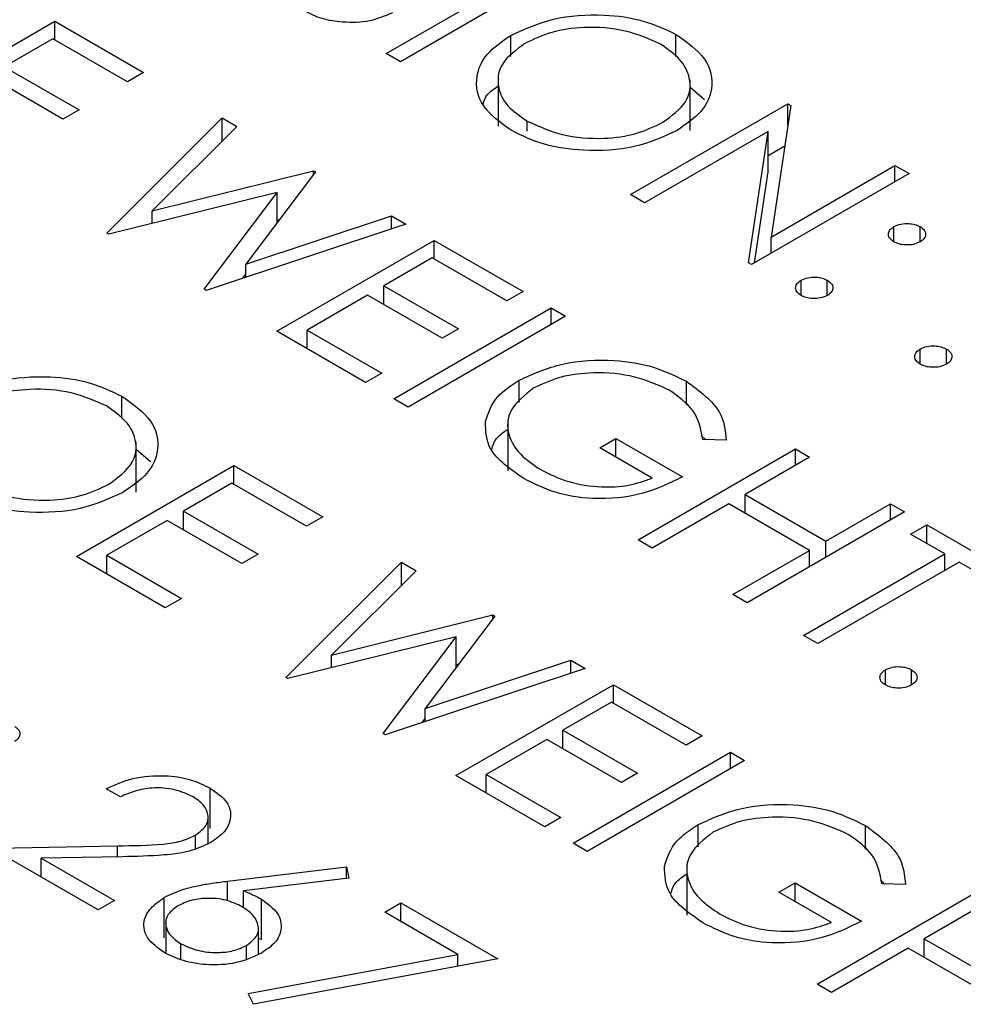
# Model space of a CAD drawing. Header units: inches. Extents: x 1880 to 2363, y -453 to -54.
# Tile 879 of 1056: x 2069.021 to 2069.403, y -71.639 to -71.241. Entities that reach past the tile are written whole.
import ezdxf

# ---------------------------------------------------------------- set-up
doc = ezdxf.new("R2010")
doc.units = ezdxf.units.IN
doc.header["$LTSCALE"] = 0.5
doc.header["$MEASUREMENT"] = 0
doc.layers.add('DSS-M-S', color=53, linetype='Continuous')

msp = doc.modelspace()

# ---------------------------------------------------------------- linework, layer by layer
at = {"layer": 'DSS-M-S', "linetype": 'Continuous', "lineweight": 25}
for p, q in [((2069.16945, -71.25506), (2069.23309, -71.21832)), ((2069.2388, -71.22162), (2069.17516, -71.25836)), ((2068.9718, -71.27873), (2069.03544, -71.24199)), ((2069.03544, -71.24199), (2069.07134, -71.26272)), ((2069.03544, -71.24953), (2069.03544, -71.24199)), ((2069.21975, -71.2562), (2069.21975, -71.24769)), ((2069.28653, -71.25627), (2069.28653, -71.24729)), ((2069.03462, -71.24906), (2069.01504, -71.26036)), ((2069.06481, -71.26649), (2069.03462, -71.24906)), ((2069.17516, -71.25836), (2069.16945, -71.25506)), ((2069.01504, -71.26036), (2069.04523, -71.27779)), ((2069.07134, -71.26272), (2069.06481, -71.26649)), ((2069.0387, -71.28156), (2069.00851, -71.26413)), ((2069.21463, -71.26397), (2069.21463, -71.28438)), ((2069.29228, -71.28608), (2069.29228, -71.26567)), ((2069.29228, -71.26862), (2069.29807, -71.27367)), ((2069.26817, -71.31205), (2069.33181, -71.27532)), ((2069.33181, -71.27532), (2069.33301, -71.27601)), ((2069.33181, -71.28393), (2069.33181, -71.27532)), ((2069.04523, -71.27779), (2069.0387, -71.28156)), ((2069.33301, -71.27601), (2069.32497, -71.3292)), ((2069.05645, -71.3276), (2069.10316, -71.28109)), ((2069.10316, -71.28109), (2069.10906, -71.28449)), ((2069.10316, -71.29038), (2069.10316, -71.28109)), ((2069.22643, -71.28641), (2069.22643, -71.28231)), ((2069.10906, -71.28449), (2069.07484, -71.31863)), ((2069.32386, -71.2865), (2069.27388, -71.31535)), ((2069.31582, -71.33956), (2069.32386, -71.2865)), ((2069.32386, -71.30283), (2069.32386, -71.2865)), ((2069.32386, -71.29624), (2069.33053, -71.29239)), ((2069.07484, -71.31863), (2069.14004, -71.30238)), ((2069.14087, -71.30286), (2069.11269, -71.34011)), ((2069.14004, -71.30238), (2069.14087, -71.30286)), ((2069.14004, -71.30395), (2069.14004, -71.30238)), ((2069.31828, -71.33965), (2069.32386, -71.30283)), ((2069.32497, -71.3292), (2069.37505, -71.30028)), ((2069.37505, -71.30028), (2069.38076, -71.30358)), ((2069.37505, -71.30687), (2069.37505, -71.30028)), ((2069.38076, -71.30358), (2069.31713, -71.34032)), ((2069.12531, -71.31116), (2069.05726, -71.32807)), ((2069.09579, -71.35031), (2069.12531, -71.31116)), ((2069.12531, -71.32342), (2069.12531, -71.31116)), ((2069.27388, -71.31535), (2069.26817, -71.31205)), ((2069.07484, -71.3237), (2069.07484, -71.31863)), ((2069.11269, -71.34011), (2069.17156, -71.32058)), ((2069.12531, -71.32238), (2069.12629, -71.32214)), ((2069.17156, -71.32058), (2069.1774, -71.32395)), ((2069.17156, -71.32589), (2069.17156, -71.32058)), ((2069.1774, -71.32395), (2069.0966, -71.35078)), ((2069.37465, -71.33113), (2069.37465, -71.32501)), ((2069.38525, -71.33113), (2069.38525, -71.32501)), ((2069.05726, -71.32807), (2069.05645, -71.3276)), ((2069.12519, -71.36728), (2069.18883, -71.33054)), ((2069.18883, -71.33054), (2069.22473, -71.35127)), ((2069.18883, -71.33808), (2069.18883, -71.33054)), ((2069.32497, -71.33579), (2069.32497, -71.3292)), ((2069.18801, -71.33761), (2069.16843, -71.34891)), ((2069.2182, -71.35503), (2069.18801, -71.33761)), ((2069.11269, -71.34544), (2069.11269, -71.34011)), ((2069.31713, -71.34032), (2069.31582, -71.33956)), ((2069.11147, -71.34584), (2069.11269, -71.34422)), ((2069.33711, -71.3528), (2069.33711, -71.34667)), ((2069.34772, -71.3528), (2069.34772, -71.34667)), ((2069.0966, -71.35078), (2069.09579, -71.35031)), ((2069.16843, -71.34891), (2069.19862, -71.36634)), ((2069.16843, -71.35645), (2069.16843, -71.34891)), ((2069.1619, -71.35268), (2069.13742, -71.36681)), ((2069.19209, -71.37011), (2069.1619, -71.35268)), ((2069.22473, -71.35127), (2069.2182, -71.35503)), ((2069.17251, -71.3946), (2069.23615, -71.35786)), ((2069.23615, -71.35786), (2069.24186, -71.36116)), ((2069.23615, -71.36445), (2069.23615, -71.35786)), ((2069.24186, -71.36116), (2069.17822, -71.3979)), ((2069.13742, -71.36681), (2069.16761, -71.38424)), ((2069.13742, -71.37435), (2069.13742, -71.36681)), ((2069.19862, -71.36634), (2069.19209, -71.37011)), ((2069.16109, -71.388), (2069.12519, -71.36728)), ((2069.38525, -71.38059), (2069.38525, -71.37446)), ((2069.39586, -71.38059), (2069.39586, -71.37446)), ((2069.16761, -71.38424), (2069.16109, -71.388)), ((2069.22312, -71.39605), (2069.22312, -71.38705)), ((2069.29077, -71.39706), (2069.29077, -71.38751)), ((2069.06257, -71.40252), (2069.06257, -71.39354)), ((2069.17822, -71.3979), (2069.17251, -71.3946)), ((2069.21851, -71.40325), (2069.21851, -71.42366)), ((2069.25573, -71.41438), (2069.26226, -71.41061)), ((2069.26226, -71.41061), (2069.28918, -71.42616)), ((2069.26226, -71.41815), (2069.26226, -71.41061)), ((2069.29676, -71.40944), (2069.29855, -71.4111)), ((2069.06831, -71.43233), (2069.06831, -71.41191)), ((2069.06831, -71.41487), (2069.07411, -71.41991)), ((2069.27694, -71.42663), (2069.25573, -71.41438)), ((2069.27123, -71.45159), (2069.33487, -71.41485)), ((2069.30688, -71.41123), (2069.29734, -71.41108)), ((2069.33487, -71.41485), (2069.34058, -71.41815)), ((2069.33487, -71.42145), (2069.33487, -71.41485)), ((2069.34058, -71.41815), (2069.31447, -71.43322)), ((2069.04421, -71.4583), (2069.10785, -71.42156)), ((2069.10785, -71.42156), (2069.14375, -71.44229)), ((2069.10785, -71.4291), (2069.10785, -71.42156)), ((2069.10703, -71.42863), (2069.08745, -71.43993)), ((2069.13722, -71.44606), (2069.10703, -71.42863)), ((2069.31447, -71.43322), (2069.34711, -71.45206)), ((2069.31447, -71.44076), (2069.31447, -71.43322)), ((2069.30795, -71.43699), (2069.27694, -71.45489)), ((2069.34058, -71.45583), (2069.30795, -71.43699)), ((2069.34711, -71.45206), (2069.37322, -71.43699)), ((2069.37322, -71.43699), (2069.37893, -71.44029)), ((2069.37322, -71.44358), (2069.37322, -71.43699)), ((2069.08745, -71.43993), (2069.11764, -71.45736)), ((2069.08745, -71.44747), (2069.08745, -71.43993)), ((2069.14375, -71.44229), (2069.13722, -71.44606)), ((2069.37893, -71.44029), (2069.31529, -71.47702)), ((2069.08092, -71.4437), (2069.05645, -71.45783)), ((2069.11111, -71.46113), (2069.08092, -71.4437)), ((2069.38138, -71.44924), (2069.3879, -71.44547)), ((2069.3879, -71.44547), (2069.42136, -71.46478)), ((2069.3879, -71.453), (2069.3879, -71.44547)), ((2069.39525, -71.45724), (2069.38138, -71.44924)), ((2069.27694, -71.45489), (2069.27123, -71.45159)), ((2069.34711, -71.45866), (2069.34711, -71.45206)), ((2069.08011, -71.47903), (2069.04421, -71.4583)), ((2069.05645, -71.45783), (2069.08664, -71.47526)), ((2069.05645, -71.46537), (2069.05645, -71.45783)), ((2069.11764, -71.45736), (2069.11111, -71.46113)), ((2069.30958, -71.47373), (2069.34058, -71.45583)), ((2069.33813, -71.49021), (2069.39525, -71.45724)), ((2069.34058, -71.46242), (2069.34058, -71.45583)), ((2069.39525, -71.46384), (2069.39525, -71.45724)), ((2069.12886, -71.50717), (2069.17557, -71.46066)), ((2069.17557, -71.46066), (2069.18147, -71.46406)), ((2069.17557, -71.46995), (2069.17557, -71.46066)), ((2069.40096, -71.46054), (2069.34385, -71.49351)), ((2069.41483, -71.46855), (2069.40096, -71.46054)), ((2069.18147, -71.46406), (2069.14725, -71.4982)), ((2069.31529, -71.47702), (2069.30958, -71.47373)), ((2069.08664, -71.47526), (2069.08011, -71.47903)), ((2069.14725, -71.4982), (2069.21245, -71.48195)), ((2069.21328, -71.48243), (2069.1851, -71.51968)), ((2069.21245, -71.48195), (2069.21328, -71.48243)), ((2069.21245, -71.48352), (2069.21245, -71.48195)), ((2069.34385, -71.49351), (2069.33813, -71.49021)), ((2069.19772, -71.49073), (2069.12967, -71.50764)), ((2069.1682, -71.52988), (2069.19772, -71.49073)), ((2069.19772, -71.50299), (2069.19772, -71.49073)), ((2069.14725, -71.50327), (2069.14725, -71.4982)), ((2069.1851, -71.51968), (2069.24398, -71.50015)), ((2069.19772, -71.50195), (2069.1987, -71.50171)), ((2069.24398, -71.50015), (2069.24981, -71.50352)), ((2069.24398, -71.50546), (2069.24398, -71.50015)), ((2069.24981, -71.50352), (2069.16902, -71.53035)), ((2069.37118, -71.51023), (2069.37118, -71.50411)), ((2069.38178, -71.51023), (2069.38178, -71.50411)), ((2069.12967, -71.50764), (2069.12886, -71.50717)), ((2069.1976, -71.54685), (2069.26124, -71.51011)), ((2069.26124, -71.51011), (2069.29714, -71.53084)), ((2069.26124, -71.51765), (2069.26124, -71.51011)), ((2069.26042, -71.51718), (2069.24084, -71.52848)), ((2069.29061, -71.5346), (2069.26042, -71.51718)), ((2069.1851, -71.52501), (2069.1851, -71.51968)), ((2069.18388, -71.52541), (2069.1851, -71.52379)), ((2069.16902, -71.53035), (2069.1682, -71.52988)), ((2069.24084, -71.52848), (2069.27103, -71.54591)), ((2069.24084, -71.53602), (2069.24084, -71.52848)), ((2069.23431, -71.53225), (2069.20984, -71.54638)), ((2069.2645, -71.54968), (2069.23431, -71.53225)), ((2069.29714, -71.53084), (2069.29061, -71.5346)), ((2069.24492, -71.57417), (2069.30856, -71.53743)), ((2069.30856, -71.53743), (2069.31427, -71.54073)), ((2069.30856, -71.54402), (2069.30856, -71.53743)), ((2069.31427, -71.54073), (2069.25063, -71.57747)), ((2069.27103, -71.54591), (2069.2645, -71.54968)), ((2069.2335, -71.56757), (2069.1976, -71.54685)), ((2069.20984, -71.54638), (2069.24002, -71.56381)), ((2069.20984, -71.55392), (2069.20984, -71.54638)), ((2069.06195, -71.55545), (2069.05624, -71.55215)), ((2069.09821, -71.56822), (2069.09821, -71.55188)), ((2069.09739, -71.57435), (2069.09739, -71.56368)), ((2069.24002, -71.56381), (2069.2335, -71.56757)), ((2069.29553, -71.57562), (2069.29553, -71.56662)), ((2069.36318, -71.57663), (2069.36318, -71.56708)), ((2069.0923, -71.57638), (2069.0923, -71.5709)), ((2069.00974, -71.57617), (2069.06076, -71.57521)), ((2069.05298, -71.60113), (2069.00974, -71.57617)), ((2069.06076, -71.57969), (2069.06076, -71.57521)), ((2069.25063, -71.57747), (2069.24492, -71.57417)), ((2069.06281, -71.57965), (2069.02989, -71.58027)), ((2069.02989, -71.58027), (2069.05951, -71.59737)), ((2069.02989, -71.58781), (2069.02989, -71.58027)), ((2069.1053, -71.58951), (2069.15333, -71.58371)), ((2069.15333, -71.58371), (2069.15428, -71.58824)), ((2069.15333, -71.58835), (2069.15333, -71.58371)), ((2069.29092, -71.58282), (2069.29092, -71.60323)), ((2069.1053, -71.59753), (2069.1053, -71.58951)), ((2069.15428, -71.58824), (2069.11175, -71.59338)), ((2069.36917, -71.58901), (2069.37096, -71.59067)), ((2069.11175, -71.6003), (2069.11175, -71.59338)), ((2069.32814, -71.59395), (2069.33467, -71.59018)), ((2069.34935, -71.6062), (2069.32814, -71.59395)), ((2069.33467, -71.59018), (2069.36159, -71.60573)), ((2069.33467, -71.59772), (2069.33467, -71.59018)), ((2069.37929, -71.5908), (2069.36975, -71.59065)), ((2069.05951, -71.59737), (2069.05298, -71.60113)), ((2069.0797, -71.6124), (2069.0797, -71.59607)), ((2069.11895, -71.61316), (2069.11895, -71.59683)), ((2069.34364, -71.63116), (2069.40728, -71.59442)), ((2069.41299, -71.59772), (2069.38688, -71.61279)), ((2069.16884, -71.60208), (2069.17536, -71.59831)), ((2069.17536, -71.59831), (2069.21453, -71.62092)), ((2069.17536, -71.60584), (2069.17536, -71.59831)), ((2069.19834, -71.61911), (2069.16884, -71.60208)), ((2069.08028, -71.60635), (2069.08028, -71.61867)), ((2069.11774, -71.61908), (2069.11774, -71.60869)), ((2069.11774, -71.61252), (2069.11895, -71.61316)), ((2069.38688, -71.61279), (2069.41952, -71.63163)), ((2069.38688, -71.62033), (2069.38688, -71.61279)), ((2069.08643, -71.62122), (2069.08643, -71.61479)), ((2069.11292, -71.62088), (2069.11292, -71.61551)), ((2069.38036, -71.61656), (2069.34935, -71.63446)), ((2069.41299, -71.6354), (2069.38036, -71.61656)), ((2069.11359, -71.63487), (2069.19834, -71.61911)), ((2069.21453, -71.62092), (2069.1158, -71.63929)), ((2069.19834, -71.62393), (2069.19834, -71.61911)), ((2069.34935, -71.63446), (2069.34364, -71.63116)), ((2069.1158, -71.63929), (2069.11359, -71.63487))]:
    msp.add_line(p, q, dxfattribs=at)
for points, knots in [([(2069.17199, -71.23853), (2069.16903, -71.23982), (2069.1631, -71.24242), (2069.15247, -71.24269), (2069.14323, -71.24124), (2069.1388, -71.23906), (2069.13658, -71.23797)], [0, 0, 0, 0, 0.279183, 0.559085, 0.779446, 1, 1, 1, 1]), ([(2069.21975, -71.24769), (2069.22525, -71.24519), (2069.23625, -71.2402), (2069.25614, -71.23878), (2069.2738, -71.24128), (2069.28229, -71.24529), (2069.28653, -71.24729)], [0, 0, 0, 0, 0.279731, 0.5593268, 0.7796805, 1, 1, 1, 1]), ([(2069.22014, -71.28621), (2069.21575, -71.28305), (2069.20698, -71.27672), (2069.205, -71.2652), (2069.20917, -71.25499), (2069.21622, -71.25012), (2069.21975, -71.24769)], [0, 0, 0, 0, 0.279663, 0.559354, 0.779636, 1, 1, 1, 1]), ([(2069.28028, -71.25122), (2069.27574, -71.2492), (2069.26666, -71.24517), (2069.25038, -71.24395), (2069.23587, -71.24598), (2069.22895, -71.24931), (2069.22549, -71.25097)], [0, 0, 0, 0, 0.279627, 0.55935, 0.77963, 1, 1, 1, 1]), ([(2069.28653, -71.24729), (2069.29099, -71.25047), (2069.29992, -71.25683), (2069.30204, -71.26848), (2069.29772, -71.27879), (2069.29055, -71.28369), (2069.28696, -71.28613)], [0, 0, 0, 0, 0.279767, 0.559358, 0.779571, 1, 1, 1, 1]), ([(2069.22549, -71.25097), (2069.22197, -71.25357), (2069.21492, -71.25876), (2069.21396, -71.2682), (2069.21776, -71.27641), (2069.22354, -71.28034), (2069.22643, -71.28231)], [0, 0, 0, 0, 0.279416, 0.559077, 0.779478, 1, 1, 1, 1]), ([(2069.28126, -71.28283), (2069.28482, -71.28022), (2069.29192, -71.27499), (2069.29294, -71.26546), (2069.28883, -71.25724), (2069.28313, -71.25323), (2069.28028, -71.25122)], [0, 0, 0, 0, 0.279468, 0.55887, 0.779516, 1, 1, 1, 1]), ([(2069.20862, -71.27534), (2069.20901, -71.27407), (2069.20984, -71.27136), (2069.21297, -71.26927), (2069.21463, -71.26816)], [0, 0, 0, 0, 0.469148, 1, 1, 1, 1]), ([(2069.22643, -71.28231), (2069.23094, -71.28438), (2069.23994, -71.28851), (2069.25627, -71.28989), (2069.27085, -71.28783), (2069.27779, -71.2845), (2069.28126, -71.28283)], [0, 0, 0, 0, 0.2798297, 0.559389, 0.7796538, 1, 1, 1, 1]), ([(2069.28696, -71.28613), (2069.28147, -71.28866), (2069.27047, -71.29372), (2069.25046, -71.29481), (2069.23276, -71.29235), (2069.22435, -71.28826), (2069.22014, -71.28621)], [0, 0, 0, 0, 0.27963, 0.559343, 0.779597, 1, 1, 1, 1]), ([(2069.37465, -71.33113), (2069.37395, -71.33063), (2069.37257, -71.32962), (2069.37229, -71.32778), (2069.37296, -71.32617), (2069.37408, -71.32539), (2069.37465, -71.32501)], [0, 0, 0, 0, 0.279647, 0.559299, 0.779615, 1, 1, 1, 1]), ([(2069.37465, -71.32501), (2069.37552, -71.32461), (2069.37728, -71.32382), (2069.38044, -71.32366), (2069.38324, -71.32405), (2069.38458, -71.32469), (2069.38525, -71.32501)], [0, 0, 0, 0, 0.279585, 0.559454, 0.779697, 1, 1, 1, 1]), ([(2069.38525, -71.32501), (2069.38595, -71.32551), (2069.38734, -71.32652), (2069.38759, -71.32835), (2069.38696, -71.32998), (2069.38582, -71.33075), (2069.38525, -71.33113)], [0, 0, 0, 0, 0.279602, 0.559212, 0.779475, 1, 1, 1, 1]), ([(2069.38525, -71.33113), (2069.38438, -71.33153), (2069.38264, -71.33234), (2069.37946, -71.33249), (2069.37665, -71.33211), (2069.37531, -71.33146), (2069.37465, -71.33113)], [0, 0, 0, 0, 0.279517, 0.559326, 0.779544, 1, 1, 1, 1]), ([(2069.33711, -71.3528), (2069.33643, -71.35229), (2069.33506, -71.35128), (2069.33478, -71.34945), (2069.33545, -71.34784), (2069.33656, -71.34706), (2069.33711, -71.34667)], [0, 0, 0, 0, 0.279581, 0.559143, 0.779575, 1, 1, 1, 1]), ([(2069.33711, -71.34667), (2069.33799, -71.34628), (2069.33974, -71.34548), (2069.34291, -71.34531), (2069.34572, -71.3457), (2069.34705, -71.34635), (2069.34772, -71.34667)], [0, 0, 0, 0, 0.279576, 0.559284, 0.779552, 1, 1, 1, 1]), ([(2069.34772, -71.34667), (2069.34842, -71.34718), (2069.34981, -71.34819), (2069.35006, -71.35002), (2069.34943, -71.35164), (2069.34829, -71.35241), (2069.34772, -71.3528)], [0, 0, 0, 0, 0.279602, 0.559212, 0.779475, 1, 1, 1, 1]), ([(2069.34772, -71.3528), (2069.34685, -71.35319), (2069.3451, -71.35399), (2069.34193, -71.35415), (2069.33912, -71.35376), (2069.33778, -71.35312), (2069.33711, -71.3528)], [0, 0, 0, 0, 0.279469, 0.559358, 0.779674, 1, 1, 1, 1]), ([(2069.38525, -71.38059), (2069.38457, -71.38008), (2069.3832, -71.37907), (2069.38291, -71.37724), (2069.38358, -71.37562), (2069.3847, -71.37485), (2069.38525, -71.37446)], [0, 0, 0, 0, 0.279581, 0.559143, 0.779575, 1, 1, 1, 1]), ([(2069.38525, -71.37446), (2069.38613, -71.37407), (2069.38788, -71.37327), (2069.39105, -71.3731), (2069.39385, -71.37349), (2069.39519, -71.37414), (2069.39586, -71.37446)], [0, 0, 0, 0, 0.279576, 0.559284, 0.779552, 1, 1, 1, 1]), ([(2069.39586, -71.37446), (2069.39655, -71.37497), (2069.39795, -71.37598), (2069.3982, -71.37781), (2069.39756, -71.37943), (2069.39643, -71.3802), (2069.39586, -71.38059)], [0, 0, 0, 0, 0.279602, 0.559212, 0.779475, 1, 1, 1, 1]), ([(2069.22312, -71.38705), (2069.22873, -71.38453), (2069.23996, -71.3795), (2069.26031, -71.37832), (2069.27805, -71.38126), (2069.28653, -71.38543), (2069.29077, -71.38751)], [0, 0, 0, 0, 0.27959, 0.559072, 0.779411, 1, 1, 1, 1]), ([(2069.39586, -71.38059), (2069.39498, -71.38098), (2069.39324, -71.38178), (2069.39006, -71.38194), (2069.38726, -71.38155), (2069.38592, -71.38091), (2069.38525, -71.38059)], [0, 0, 0, 0, 0.279469, 0.559358, 0.779674, 1, 1, 1, 1]), ([(2068.99579, -71.39394), (2069.00129, -71.39144), (2069.01228, -71.38645), (2069.03218, -71.38502), (2069.04984, -71.38752), (2069.05832, -71.39153), (2069.06257, -71.39354)], [0, 0, 0, 0, 0.279731, 0.559327, 0.77968, 1, 1, 1, 1]), ([(2069.20948, -71.40393), (2069.21061, -71.40038), (2069.21262, -71.39403), (2069.21991, -71.38918), (2069.22312, -71.38705)], [0, 0, 0, 0, 0.559317, 1, 1, 1, 1]), ([(2069.28406, -71.39117), (2069.27954, -71.38913), (2069.27051, -71.38505), (2069.25432, -71.38354), (2069.23966, -71.38533), (2069.23261, -71.38858), (2069.22909, -71.3902)], [0, 0, 0, 0, 0.279847, 0.559555, 0.779847, 1, 1, 1, 1]), ([(2069.05632, -71.39747), (2069.05178, -71.39545), (2069.0427, -71.39141), (2069.02642, -71.3902), (2069.0119, -71.39223), (2069.00499, -71.39556), (2069.00153, -71.39722)], [0, 0, 0, 0, 0.279627, 0.55935, 0.77963, 1, 1, 1, 1]), ([(2069.22909, -71.3902), (2069.22553, -71.393), (2069.21841, -71.39862), (2069.21796, -71.40862), (2069.22288, -71.41711), (2069.22899, -71.42125), (2069.23204, -71.42332)], [0, 0, 0, 0, 0.2790614, 0.5585842, 0.7792365, 1, 1, 1, 1]), ([(2069.29077, -71.38751), (2069.29608, -71.39144), (2069.30557, -71.39848), (2069.30648, -71.40733), (2069.30688, -71.41123)], [0, 0, 0, 0, 0.558579, 1, 1, 1, 1]), ([(2069.06257, -71.39354), (2069.06703, -71.39672), (2069.07595, -71.40308), (2069.07807, -71.41473), (2069.07376, -71.42504), (2069.06659, -71.42993), (2069.063, -71.43238)], [0, 0, 0, 0, 0.279767, 0.559358, 0.779571, 1, 1, 1, 1]), ([(2069.29734, -71.41108), (2069.29664, -71.40694), (2069.29539, -71.39955), (2069.28752, -71.39373), (2069.28406, -71.39117)], [0, 0, 0, 0, 0.55984, 1, 1, 1, 1]), ([(2069.0573, -71.42908), (2069.06085, -71.42646), (2069.06796, -71.42123), (2069.06897, -71.41171), (2069.06487, -71.40349), (2069.05917, -71.39947), (2069.05632, -71.39747)], [0, 0, 0, 0, 0.279468, 0.55887, 0.779516, 1, 1, 1, 1]), ([(2069.22502, -71.4268), (2069.21962, -71.42305), (2069.20996, -71.41636), (2069.20963, -71.40773), (2069.20948, -71.40393)], [0, 0, 0, 0, 0.559617, 1, 1, 1, 1]), ([(2069.21199, -71.41518), (2069.21254, -71.4134), (2069.2135, -71.41032), (2069.21702, -71.40796), (2069.21851, -71.40697)], [0, 0, 0, 0, 0.57824, 1, 1, 1, 1]), ([(2069.28918, -71.42616), (2069.28398, -71.4287), (2069.27361, -71.43379), (2069.25421, -71.43569), (2069.23709, -71.43287), (2069.22905, -71.42882), (2069.22502, -71.4268)], [0, 0, 0, 0, 0.280351, 0.559367, 0.779371, 1, 1, 1, 1]), ([(2069.23204, -71.42332), (2069.23558, -71.42507), (2069.24264, -71.42856), (2069.25544, -71.43049), (2069.26756, -71.42993), (2069.27382, -71.42773), (2069.27694, -71.42663)], [0, 0, 0, 0, 0.2802537, 0.5599124, 0.7799408, 1, 1, 1, 1]), ([(2069.00247, -71.42855), (2069.00697, -71.43062), (2069.01597, -71.43475), (2069.03231, -71.43614), (2069.04688, -71.43408), (2069.05383, -71.43074), (2069.0573, -71.42908)], [0, 0, 0, 0, 0.2798297, 0.559389, 0.7796538, 1, 1, 1, 1]), ([(2069.063, -71.43238), (2069.0575, -71.43491), (2069.04651, -71.43997), (2069.02649, -71.44105), (2069.0088, -71.4386), (2069.00038, -71.4345), (2068.99617, -71.43246)], [0, 0, 0, 0, 0.27963, 0.559343, 0.779597, 1, 1, 1, 1]), ([(2069.37118, -71.51023), (2069.37049, -71.50972), (2069.36913, -71.50871), (2069.36884, -71.50688), (2069.36951, -71.50527), (2069.37062, -71.50449), (2069.37118, -71.50411)], [0, 0, 0, 0, 0.279581, 0.559143, 0.779575, 1, 1, 1, 1]), ([(2069.37118, -71.50411), (2069.37205, -71.50371), (2069.3738, -71.50291), (2069.37698, -71.50274), (2069.37978, -71.50314), (2069.38112, -71.50378), (2069.38178, -71.50411)], [0, 0, 0, 0, 0.279576, 0.559284, 0.779552, 1, 1, 1, 1]), ([(2069.38178, -71.50411), (2069.38248, -71.50461), (2069.38387, -71.50562), (2069.38413, -71.50745), (2069.38349, -71.50908), (2069.38235, -71.50985), (2069.38178, -71.51023)], [0, 0, 0, 0, 0.279602, 0.559212, 0.779475, 1, 1, 1, 1]), ([(2069.38178, -71.51023), (2069.38091, -71.51063), (2069.37916, -71.51142), (2069.37599, -71.51158), (2069.37319, -71.5112), (2069.37185, -71.51055), (2069.37118, -71.51023)], [0, 0, 0, 0, 0.279469, 0.559358, 0.779674, 1, 1, 1, 1]), ([(2069.01912, -71.52695), (2069.01982, -71.52745), (2069.02121, -71.52846), (2069.02146, -71.5303), (2069.02082, -71.53192), (2069.01969, -71.53269), (2069.01912, -71.53307)], [0, 0, 0, 0, 0.279602, 0.559212, 0.779475, 1, 1, 1, 1]), ([(2069.05624, -71.55215), (2069.05971, -71.55058), (2069.06663, -71.54744), (2069.07913, -71.54649), (2069.09028, -71.54803), (2069.09557, -71.5506), (2069.09821, -71.55188)], [0, 0, 0, 0, 0.280029, 0.559515, 0.779668, 1, 1, 1, 1]), ([(2069.09139, -71.55548), (2069.08899, -71.55436), (2069.08421, -71.55211), (2069.07533, -71.55156), (2069.0677, -71.55291), (2069.06387, -71.5546), (2069.06195, -71.55545)], [0, 0, 0, 0, 0.279699, 0.558847, 0.779176, 1, 1, 1, 1]), ([(2069.09821, -71.55188), (2069.10078, -71.55368), (2069.10592, -71.55725), (2069.10704, -71.56388), (2069.10457, -71.56972), (2069.10053, -71.57251), (2069.09852, -71.5739)], [0, 0, 0, 0, 0.27989, 0.559224, 0.779582, 1, 1, 1, 1]), ([(2069.0923, -71.5709), (2069.094, -71.56961), (2069.0974, -71.56703), (2069.09768, -71.56238), (2069.09568, -71.55837), (2069.09282, -71.55645), (2069.09139, -71.55548)], [0, 0, 0, 0, 0.279126, 0.558978, 0.77935, 1, 1, 1, 1]), ([(2069.29553, -71.56662), (2069.30114, -71.5641), (2069.31237, -71.55907), (2069.33272, -71.55789), (2069.35046, -71.56083), (2069.35894, -71.565), (2069.36318, -71.56708)], [0, 0, 0, 0, 0.27959, 0.559072, 0.779411, 1, 1, 1, 1]), ([(2069.35647, -71.57074), (2069.35195, -71.5687), (2069.34292, -71.56462), (2069.32673, -71.56311), (2069.31207, -71.5649), (2069.30502, -71.56815), (2069.3015, -71.56977)], [0, 0, 0, 0, 0.279847, 0.559555, 0.779847, 1, 1, 1, 1]), ([(2069.28189, -71.5835), (2069.28302, -71.57995), (2069.28503, -71.5736), (2069.29232, -71.56875), (2069.29553, -71.56662)], [0, 0, 0, 0, 0.559317, 1, 1, 1, 1]), ([(2069.3015, -71.56977), (2069.29794, -71.57257), (2069.29082, -71.57819), (2069.29037, -71.5882), (2069.29529, -71.59669), (2069.3014, -71.60082), (2069.30445, -71.60289)], [0, 0, 0, 0, 0.279061, 0.558584, 0.779236, 1, 1, 1, 1]), ([(2069.36318, -71.56708), (2069.36849, -71.57101), (2069.37798, -71.57805), (2069.37889, -71.5869), (2069.37929, -71.5908)], [0, 0, 0, 0, 0.558579, 1, 1, 1, 1]), ([(2069.06076, -71.57521), (2069.06695, -71.57516), (2069.07558, -71.57509), (2069.08658, -71.57361), (2069.09039, -71.5718), (2069.0923, -71.5709)], [0, 0, 0, 0, 0.560717, 0.780532, 1, 1, 1, 1]), ([(2069.09852, -71.5739), (2069.09573, -71.57521), (2069.09016, -71.57783), (2069.07744, -71.5793), (2069.06836, -71.57952), (2069.06281, -71.57965)], [0, 0, 0, 0, 0.279288, 0.559154, 1, 1, 1, 1]), ([(2069.36975, -71.59065), (2069.36905, -71.58651), (2069.3678, -71.57912), (2069.35993, -71.5733), (2069.35647, -71.57074)], [0, 0, 0, 0, 0.55984, 1, 1, 1, 1]), ([(2069.29743, -71.60637), (2069.29203, -71.60262), (2069.28237, -71.59593), (2069.28204, -71.5873), (2069.28189, -71.5835)], [0, 0, 0, 0, 0.559617, 1, 1, 1, 1]), ([(2069.0797, -71.59607), (2069.0822, -71.59489), (2069.08632, -71.59294), (2069.0932, -71.5913), (2069.09918, -71.59027), (2069.10326, -71.58976), (2069.1053, -71.58951)], [0, 0, 0, 0, 0.339374, 0.559486, 0.779731, 1, 1, 1, 1]), ([(2069.2844, -71.59475), (2069.28495, -71.59297), (2069.28591, -71.58989), (2069.28943, -71.58753), (2069.29092, -71.58654)], [0, 0, 0, 0, 0.57824, 1, 1, 1, 1]), ([(2069.11175, -71.59338), (2069.11316, -71.59397), (2069.11569, -71.59504), (2069.11796, -71.59628), (2069.11895, -71.59683)], [0, 0, 0, 0, 0.55991, 1, 1, 1, 1]), ([(2069.0796, -71.61838), (2069.07709, -71.61654), (2069.07208, -71.61286), (2069.07083, -71.60617), (2069.07366, -71.60032), (2069.07769, -71.59749), (2069.0797, -71.59607)], [0, 0, 0, 0, 0.2796696, 0.5590848, 0.7795576, 1, 1, 1, 1]), ([(2069.11123, -71.5999), (2069.10912, -71.59888), (2069.10492, -71.59684), (2069.09712, -71.59621), (2069.09015, -71.59711), (2069.08684, -71.5987), (2069.08518, -71.5995)], [0, 0, 0, 0, 0.280127, 0.559515, 0.779719, 1, 1, 1, 1]), ([(2069.11895, -71.59683), (2069.12142, -71.59862), (2069.12636, -71.60221), (2069.12746, -71.60874), (2069.125, -71.6145), (2069.12099, -71.61724), (2069.11898, -71.61861)], [0, 0, 0, 0, 0.279638, 0.559326, 0.779527, 1, 1, 1, 1]), ([(2069.08518, -71.5995), (2069.0835, -71.60079), (2069.08014, -71.60336), (2069.08007, -71.60799), (2069.08218, -71.61193), (2069.08501, -71.61384), (2069.08643, -71.61479)], [0, 0, 0, 0, 0.279059, 0.55882, 0.779303, 1, 1, 1, 1]), ([(2069.11292, -71.61551), (2069.11462, -71.61419), (2069.11803, -71.61155), (2069.11788, -71.60681), (2069.1156, -71.60281), (2069.11269, -71.60087), (2069.11123, -71.5999)], [0, 0, 0, 0, 0.278754, 0.558605, 0.779147, 1, 1, 1, 1]), ([(2069.36159, -71.60573), (2069.35639, -71.60827), (2069.34602, -71.61336), (2069.32662, -71.61526), (2069.3095, -71.61244), (2069.30146, -71.60839), (2069.29743, -71.60637)], [0, 0, 0, 0, 0.280351, 0.559367, 0.779371, 1, 1, 1, 1]), ([(2069.30445, -71.60289), (2069.30799, -71.60464), (2069.31505, -71.60813), (2069.32785, -71.61006), (2069.33997, -71.6095), (2069.34623, -71.6073), (2069.34935, -71.6062)], [0, 0, 0, 0, 0.280254, 0.559912, 0.779941, 1, 1, 1, 1]), ([(2069.08643, -71.61479), (2069.08858, -71.61581), (2069.09288, -71.61784), (2069.10068, -71.61857), (2069.10783, -71.6179), (2069.11123, -71.61631), (2069.11292, -71.61551)], [0, 0, 0, 0, 0.280018, 0.559853, 0.779987, 1, 1, 1, 1]), ([(2069.11898, -71.61861), (2069.11574, -71.6201), (2069.10926, -71.62309), (2069.09737, -71.62367), (2069.08708, -71.62196), (2069.08209, -71.61958), (2069.0796, -71.61838)], [0, 0, 0, 0, 0.279631, 0.55896, 0.779478, 1, 1, 1, 1])]:
    msp.add_open_spline(points, degree=3, knots=knots, dxfattribs=at)

doc.saveas('drawing.dxf')
